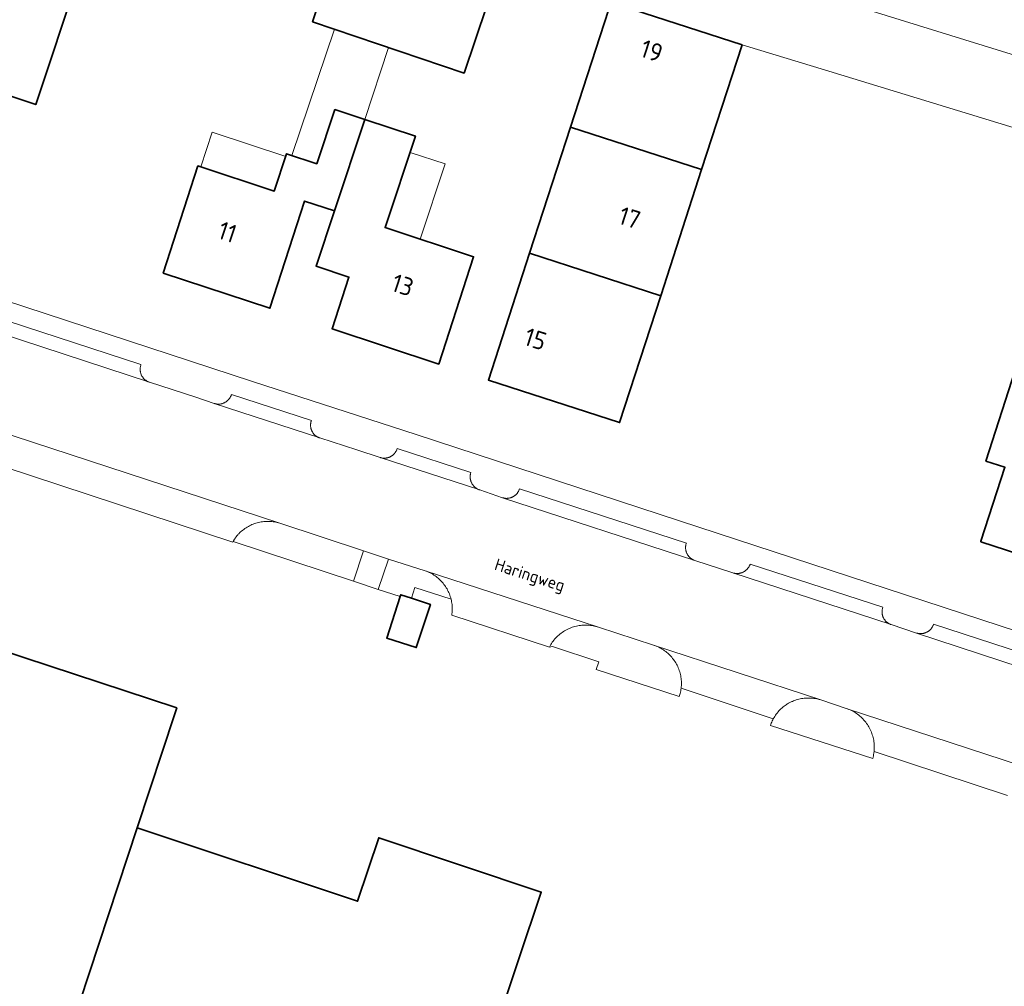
# Model space of a CAD drawing. Header units: metres. Extents: x 149984 to 156489, y 469398 to 478068.
# Tile 798 of 854: x 154800 to 154874, y 473813 to 473886. Entities that reach past the tile are written whole.
import ezdxf
from ezdxf.enums import TextEntityAlignment as Align

# ---------------------------------------------------------------- set-up
doc = ezdxf.new("R2010")
doc.units = ezdxf.units.M
doc.header["$LTSCALE"] = 0.75
for name, color, linetype, lineweight in [('B-WE-OG-BEBOUWING-GV', 6, 'Continuous', 35), ('B-WE-OG-BEBOUWING-T18', 1, 'Continuous', 18), ('B-WE-OG-BEBOUWING_LUIFEL-GV', 6, 'Continuous', 18), ('B-WE-OG-TERREIN_BEGROEID-GV', 252, 'Continuous', 18), ('B-WE-OG-TERREIN_ERF-GV', 252, 'Continuous', 18), ('B-WE-OG-TOPOGRAFIE-T18', 7, 'Continuous', 18), ('B-WE-OG-WATER_MEER-GV', 252, 'Continuous', 18), ('B-WE-OG-WEG-GV', 252, 'Continuous', 18), ('B-WE-VH-OPENVERHARDING_BETONSTRAATSTEEN-GV', 252, 'Continuous', 18)]:
    doc.layers.add(name, color=color, linetype=linetype, lineweight=lineweight)
doc.styles.add('NLCS-ISO-M500-T18', font='NLCS-ISO.ttf', dxfattribs={"height": 0.9})
doc.styles.add('NLCS-ISO-M750-T18', font='NLCS-ISO.ttf', dxfattribs={"height": 1.35})

msp = doc.modelspace()

# ---------------------------------------------------------------- linework, layer by layer
at = {"layer": 'B-WE-OG-BEBOUWING-GV', "flags": 128}
for points in [[(154807.667, 473898.529), (154807.709, 473898.657), (154791.566, 473904.015), (154791.526, 473903.895), (154785.135, 473884.641), (154785.211, 473884.616), (154801.068, 473879.336), (154801.281, 473879.265)], [(154835.797, 473889.175), (154824.466, 473892.983), (154824.453, 473892.946), (154822.434, 473886.926), (154821.937, 473885.444), (154833.247, 473881.617)], [(154853.99, 473883.717), (154844.213, 473886.885), (154844.026, 473886.31), (154844.024, 473886.303), (154841.195, 473877.582), (154850.974, 473874.409)], [(154822.263, 473874.839), (154820.003, 473875.585), (154819.083, 473872.799), (154813.381, 473874.682), (154810.788, 473866.681), (154818.748, 473864.052), (154821.344, 473872.053), (154823.57, 473871.318), (154825.84, 473878.145), (154823.599, 473878.885)], [(154825.84, 473878.145), (154823.57, 473871.318), (154822.199, 473867.194), (154824.65, 473866.379), (154823.396, 473862.516), (154831.355, 473859.886), (154833.957, 473867.89), (154827.353, 473870.07), (154829.608, 473876.901)], [(154841.195, 473877.582), (154838.137, 473868.156), (154847.918, 473864.981), (154850.974, 473874.409)], [(154902.732, 473869.16), (154902.741, 473869.187), (154898.693, 473870.513), (154898.529, 473870.01), (154879.74, 473876.09), (154879.718, 473876.023), (154879.676, 473875.891), (154875.812, 473863.899), (154872.183, 473852.634), (154873.609, 473852.172), (154871.82, 473846.646), (154871.81, 473846.615), (154890.373, 473840.579), (154891.729, 473844.79), (154892.255, 473846.424), (154891.304, 473846.73), (154897.162, 473864.91), (154900.713, 473863.787), (154900.976, 473863.704)], [(154847.918, 473864.981), (154838.137, 473868.156), (154835.063, 473858.681), (154844.849, 473855.51)], [(154797, 473846.888), (154787.289, 473850.068), (154785.651, 473850.604), (154780.464, 473852.303), (154778.521, 473846.364), (154768.198, 473849.656), (154765.693, 473842.06), (154764.099, 473837.224), (154756.306, 473813.948), (154756.413, 473813.913), (154756.379, 473813.809), (154757.179, 473813.553), (154766.666, 473810.523), (154765.169, 473805.974), (154798.857, 473794.882), (154808.859, 473825.257), (154811.662, 473833.769), (154811.805, 473834.204), (154811.729, 473834.229), (154794.688, 473839.829)], [(154828.476, 473842.522), (154827.468, 473839.421), (154829.675, 473838.704), (154830.726, 473841.938), (154829.318, 473842.395), (154828.519, 473842.655)], [(154838.614, 473760.423), (154844.854, 473779.425), (154846.347, 473784.004), (154833.628, 473788.108), (154833.68, 473788.264), (154828.783, 473789.902), (154839, 473820.449), (154826.88, 473824.502), (154825.294, 473819.761), (154808.859, 473825.257), (154798.857, 473794.882), (154798.956, 473794.849), (154793.179, 473777.153), (154803.445, 473773.801), (154802.297, 473770.284), (154808.333, 473768.313), (154805.819, 473760.613), (154817.892, 473756.671), (154818.218, 473757.669), (154821.203, 473756.695), (154820.877, 473755.697), (154835.511, 473750.919)]]:
    msp.add_lwpolyline(points, close=True, dxfattribs=at)
at = {"layer": 'B-WE-OG-BEBOUWING_LUIFEL-GV', "flags": 128}
for points in [[(154820.388, 473875.458), (154822.263, 473874.839), (154823.599, 473878.885), (154825.84, 473878.145), (154827.616, 473883.523), (154823.578, 473884.889)], [(154813.589, 473874.613), (154819.083, 473872.799), (154819.936, 473875.383), (154814.442, 473877.198)], [(154828.312, 473872.976), (154827.353, 473870.07), (154829.969, 473869.207), (154831.825, 473874.83), (154829.209, 473875.693)]]:
    msp.add_lwpolyline(points, close=True, dxfattribs=at)
at = {"layer": 'B-WE-OG-TERREIN_BEGROEID-GV', "flags": 128}
for points in [[(154817.056, 473847.709), (154816.97, 473847.655), (154816.885, 473847.599), (154816.864, 473847.583), (154816.803, 473847.539), (154816.723, 473847.477), (154816.645, 473847.412), (154816.57, 473847.344), (154816.52, 473847.297), (154816.496, 473847.274), (154816.46, 473847.236), (154816.425, 473847.201), (154816.395, 473847.167), (154816.357, 473847.126), (154816.291, 473847.049), (154816.228, 473846.969), (154816.168, 473846.887), (154816.135, 473846.839), (154816.111, 473846.804), (154816.068, 473846.736), (154816.056, 473846.718), (154816.005, 473846.631), (154824.997, 473843.67), (154825.738, 473845.939), (154819.501, 473847.99), (154819.404, 473848.02), (154819.306, 473848.046), (154819.207, 473848.069), (154819.107, 473848.088), (154819.007, 473848.104), (154818.906, 473848.117), (154818.805, 473848.126), (154818.704, 473848.132), (154818.602, 473848.134), (154818.501, 473848.133), (154818.4, 473848.129), (154818.298, 473848.12), (154818.197, 473848.109), (154818.097, 473848.094), (154817.997, 473848.075), (154817.898, 473848.054), (154817.8, 473848.028), (154817.702, 473848), (154817.606, 473847.968), (154817.511, 473847.933), (154817.417, 473847.894), (154817.324, 473847.853), (154817.233, 473847.808), (154817.144, 473847.76)], [(154831.612, 473843.591), (154831.542, 473843.667), (154831.47, 473843.741), (154831.396, 473843.812), (154831.319, 473843.881), (154831.24, 473843.946), (154831.158, 473844.009), (154831.075, 473844.07), (154830.989, 473844.127), (154830.902, 473844.181), (154830.813, 473844.233), (154830.722, 473844.281), (154830.629, 473844.326), (154830.535, 473844.368), (154830.44, 473844.407), (154830.343, 473844.442), (154827.614, 473845.314), (154826.831, 473843.042), (154828.476, 473842.522), (154828.519, 473842.655), (154829.318, 473842.395), (154829.576, 473843.203), (154832.273, 473842.326), (154832.247, 473842.426), (154832.217, 473842.524), (154832.184, 473842.622), (154832.148, 473842.718), (154832.108, 473842.813), (154832.065, 473842.907), (154832.019, 473842.999), (154831.97, 473843.089), (154831.917, 473843.178), (154831.862, 473843.265), (154831.804, 473843.349), (154831.742, 473843.432), (154831.678, 473843.513)], [(154849.44, 473835.68), (154849.451, 473835.783), (154849.458, 473835.886), (154849.461, 473835.989), (154849.462, 473836.092), (154849.458, 473836.195), (154849.451, 473836.298), (154849.44, 473836.401), (154849.426, 473836.504), (154849.408, 473836.605), (154849.387, 473836.706), (154849.362, 473836.807), (154849.334, 473836.906), (154849.303, 473837.005), (154849.268, 473837.102), (154849.229, 473837.198), (154849.188, 473837.292), (154849.143, 473837.385), (154849.095, 473837.477), (154849.044, 473837.567), (154848.99, 473837.655), (154848.932, 473837.741), (154848.872, 473837.825), (154848.809, 473837.906), (154848.743, 473837.986), (154848.675, 473838.063), (154848.603, 473838.138), (154848.53, 473838.21), (154848.453, 473838.28), (154848.375, 473838.347), (154848.294, 473838.412), (154848.211, 473838.473), (154848.126, 473838.532), (154848.039, 473838.587), (154847.95, 473838.64), (154847.859, 473838.689), (154847.767, 473838.736), (154847.673, 473838.779), (154847.578, 473838.818), (154847.481, 473838.855), (154847.383, 473838.888), (154843.284, 473840.227), (154843.184, 473840.259), (154843.082, 473840.288), (154842.98, 473840.313), (154842.877, 473840.334), (154842.773, 473840.352), (154842.669, 473840.366), (154842.564, 473840.377), (154842.459, 473840.384), (154842.354, 473840.387), (154842.248, 473840.387), (154842.143, 473840.383), (154842.038, 473840.375), (154841.933, 473840.364), (154841.829, 473840.349), (154841.725, 473840.331), (154841.622, 473840.309), (154841.52, 473840.283), (154841.419, 473840.254), (154841.319, 473840.222), (154841.22, 473840.186), (154841.122, 473840.146), (154841.026, 473840.104), (154840.931, 473840.058), (154840.838, 473840.008), (154840.747, 473839.956), (154840.657, 473839.9), (154840.57, 473839.842), (154840.485, 473839.78), (154840.401, 473839.715), (154840.321, 473839.648), (154840.242, 473839.578), (154840.166, 473839.505), (154840.092, 473839.429), (154840.022, 473839.351), (154839.954, 473839.271), (154839.888, 473839.188), (154839.826, 473839.103), (154839.767, 473839.017), (154839.71, 473838.928), (154839.657, 473838.837), (154839.607, 473838.744), (154839.848, 473838.779), (154843.304, 473837.651), (154843.097, 473837.079), (154849.296, 473835.053), (154849.364, 473835.284), (154849.388, 473835.382), (154849.409, 473835.481), (154849.426, 473835.58)], [(154859.659, 473834.857), (154859.558, 473834.88), (154859.476, 473834.896), (154859.457, 473834.9), (154859.355, 473834.916), (154859.343, 473834.917), (154859.253, 473834.928), (154859.15, 473834.937), (154859.052, 473834.942), (154859.047, 473834.942), (154858.944, 473834.944), (154858.841, 473834.943), (154858.738, 473834.937), (154858.635, 473834.928), (154858.533, 473834.916), (154858.431, 473834.9), (154858.33, 473834.881), (154858.229, 473834.858), (154858.129, 473834.832), (154858.031, 473834.802), (154857.933, 473834.769), (154857.837, 473834.732), (154857.742, 473834.692), (154857.699, 473834.673), (154857.648, 473834.649), (154857.602, 473834.626), (154857.556, 473834.603), (154857.465, 473834.554), (154857.377, 473834.501), (154857.336, 473834.475), (154857.29, 473834.446), (154857.27, 473834.432), (154857.205, 473834.387), (154857.122, 473834.326), (154857.058, 473834.275), (154857.041, 473834.261), (154857.03, 473834.252), (154856.963, 473834.195), (154856.887, 473834.125), (154856.813, 473834.053), (154856.742, 473833.978), (154856.674, 473833.901), (154856.608, 473833.822), (154856.545, 473833.74), (154856.485, 473833.656), (154856.428, 473833.57), (154856.373, 473833.483), (154856.322, 473833.393), (154856.28, 473833.313), (154856.24, 473833.232), (154856.203, 473833.15), (154856.168, 473833.067), (154856.136, 473832.982), (154856.106, 473832.897), (154863.736, 473830.419), (154863.764, 473830.522), (154863.788, 473830.626), (154863.808, 473830.731), (154863.825, 473830.836), (154863.838, 473830.942), (154863.848, 473831.048), (154863.854, 473831.154), (154863.856, 473831.26), (154863.854, 473831.367), (154863.849, 473831.473), (154863.84, 473831.579), (154863.827, 473831.684), (154863.823, 473831.709), (154863.811, 473831.789), (154863.791, 473831.893), (154863.767, 473831.997), (154863.74, 473832.1), (154863.709, 473832.202), (154863.675, 473832.302), (154863.637, 473832.401), (154863.596, 473832.499), (154863.551, 473832.596), (154863.504, 473832.691), (154863.452, 473832.784), (154863.398, 473832.875), (154863.341, 473832.965), (154863.28, 473833.052), (154863.217, 473833.137), (154863.15, 473833.22), (154863.081, 473833.301), (154863.009, 473833.379), (154862.934, 473833.454), (154862.857, 473833.527), (154862.777, 473833.597), (154862.695, 473833.665), (154862.611, 473833.729), (154862.524, 473833.791), (154862.435, 473833.849), (154862.344, 473833.905), (154862.252, 473833.957), (154862.158, 473834.006), (154862.062, 473834.051), (154861.964, 473834.094), (154861.865, 473834.133), (154861.765, 473834.168), (154859.857, 473834.801), (154859.758, 473834.831), (154859.732, 473834.838)]]:
    msp.add_lwpolyline(points, close=True, dxfattribs=at)
at = {"layer": 'B-WE-OG-TERREIN_ERF-GV', "flags": 128}
for points in [[(154838.137, 473868.156), (154841.195, 473877.582), (154844.024, 473886.303), (154844.026, 473886.31), (154835.797, 473889.175), (154833.247, 473881.617), (154821.937, 473885.444), (154822.434, 473886.926), (154819.774, 473887.819), (154821.793, 473893.838), (154817.187, 473895.393), (154807.667, 473898.529), (154801.281, 473879.265), (154801.068, 473879.336), (154785.211, 473884.616)], [(154731.416, 473884.219), (154735.802, 473882.678), (154736.074, 473882.718), (154736.345, 473882.767), (154736.614, 473882.826), (154736.881, 473882.894), (154737.145, 473882.972), (154737.406, 473883.059), (154737.664, 473883.155), (154737.814, 473883.313), (154737.96, 473883.475), (154738.1, 473883.642), (154738.234, 473883.814), (154738.363, 473883.99), (154738.486, 473884.169), (154738.604, 473884.353), (154754.162, 473879.309), (154780.417, 473870.726), (154817.442, 473858.591), (154829.658, 473854.614), (154849.316, 473848.186), (154888.666, 473835.279)], [(154879.676, 473875.891), (154860.463, 473881.745), (154853.99, 473883.717), (154850.974, 473874.409), (154847.918, 473864.981), (154844.849, 473855.51), (154835.063, 473858.681), (154838.137, 473868.156)], [(154890.373, 473840.579), (154871.81, 473846.615), (154871.82, 473846.646), (154873.609, 473852.172), (154872.183, 473852.634), (154875.812, 473863.899)], [(154873.793, 473827.656), (154863.838, 473830.942), (154863.825, 473830.836), (154863.808, 473830.731), (154863.788, 473830.626), (154863.764, 473830.522), (154863.736, 473830.419), (154856.106, 473832.897), (154856.136, 473832.982), (154856.168, 473833.067), (154856.203, 473833.15), (154856.24, 473833.232), (154856.28, 473833.313), (154856.322, 473833.393), (154849.44, 473835.68), (154849.426, 473835.58), (154849.409, 473835.481), (154849.388, 473835.382), (154849.364, 473835.284), (154849.296, 473835.053), (154843.097, 473837.079), (154843.304, 473837.651), (154839.848, 473838.779), (154839.607, 473838.744), (154832.321, 473841.123), (154832.336, 473841.223), (154832.347, 473841.323), (154832.355, 473841.424), (154832.359, 473841.525), (154832.361, 473841.626), (154832.358, 473841.727), (154832.353, 473841.828), (154832.343, 473841.929), (154832.331, 473842.029), (154832.315, 473842.129), (154832.296, 473842.228), (154832.273, 473842.326), (154829.576, 473843.203), (154829.318, 473842.395), (154830.726, 473841.938), (154829.675, 473838.704), (154827.468, 473839.421), (154828.476, 473842.522), (154826.831, 473843.042), (154824.997, 473843.67), (154816.005, 473846.631), (154815.977, 473846.582), (154798.839, 473852.227)], [(154794.688, 473839.829), (154811.729, 473834.229), (154811.805, 473834.204), (154811.662, 473833.769), (154808.859, 473825.257), (154825.294, 473819.761), (154826.88, 473824.502), (154839, 473820.449), (154828.783, 473789.902)]]:
    msp.add_lwpolyline(points, dxfattribs=at)
msp.add_lwpolyline([(154823.57, 473871.318), (154821.344, 473872.053), (154818.748, 473864.052), (154810.788, 473866.681), (154813.381, 473874.682), (154819.083, 473872.799), (154820.003, 473875.585), (154822.263, 473874.839), (154823.599, 473878.885), (154825.84, 473878.145), (154829.608, 473876.901), (154827.353, 473870.07), (154833.957, 473867.89), (154831.355, 473859.886), (154823.396, 473862.516), (154824.65, 473866.379), (154822.199, 473867.194)], close=True, dxfattribs=at)
at = {"layer": 'B-WE-OG-WATER_MEER-GV', "flags": 128}
msp.add_lwpolyline([(154887.85, 473887.51), (154870.132, 473892.88), (154865.595, 473894.287), (154855.049, 473897.575), (154850.634, 473894.819), (154850.126, 473893.333), (154851.301, 473890.087), (154899.883, 473875.039)], dxfattribs=at)
at = {"layer": 'B-WE-OG-WEG-GV', "flags": 128}
for points in [[(154879.718, 473876.023), (154879.74, 473876.09), (154898.529, 473870.01), (154898.693, 473870.513), (154902.741, 473869.187), (154902.732, 473869.16), (154904.358, 473868.996), (154901.83, 473875.23), (154900.62, 473875.08), (154899.883, 473875.039), (154851.301, 473890.087), (154850.126, 473893.333), (154850.634, 473894.819), (154855.049, 473897.575), (154865.595, 473894.287), (154865.824, 473894.922), (154880.813, 473936.465), (154880.044, 473936.781), (154879.093, 473936.982), (154878.055, 473937.011), (154877.564, 473936.873), (154878.067, 473935.127)], [(154839.847, 473898.509), (154844.213, 473886.885), (154853.99, 473883.717), (154860.463, 473881.745), (154879.676, 473875.891), (154879.718, 473876.023)]]:
    msp.add_lwpolyline(points, dxfattribs=at)
at = {"layer": 'B-WE-VH-OPENVERHARDING_BETONSTRAATSTEEN-GV', "flags": 128}
for points in [[(154888.917, 473832.602), (154867.01, 473839.795), (154865.106, 473840.43), (154853.311, 473844.282), (154850.456, 473845.217), (154836.111, 473849.901), (154834.41, 473850.48), (154826.975, 473852.902), (154825.232, 473853.468), (154822.473, 473854.364), (154814.6, 473856.937), (154813.227, 473857.4), (154809.764, 473858.521), (154785.565, 473866.461), (154785.531, 473866.47), (154785.498, 473866.481), (154782.729, 473867.387), (154781.307, 473867.829), (154751.849, 473877.468), (154742.858, 473880.411), (154742.823, 473880.422), (154735.802, 473882.678), (154731.416, 473884.219)], [(154888.666, 473835.279), (154849.316, 473848.186), (154829.658, 473854.614), (154817.442, 473858.591), (154780.417, 473870.726), (154754.162, 473879.309), (154738.604, 473884.353)], [(154728.272, 473877.84), (154730.051, 473877.203), (154739.431, 473874.168), (154754.579, 473869.245), (154754.588, 473869.242), (154754.621, 473869.231), (154756.551, 473868.592), (154768.719, 473864.638), (154773.389, 473863.107), (154789.363, 473857.87), (154799.599, 473854.515), (154819.501, 473847.99), (154825.738, 473845.939), (154827.614, 473845.314), (154830.343, 473844.442), (154843.284, 473840.227), (154847.383, 473838.888), (154859.857, 473834.801), (154861.765, 473834.168), (154877.363, 473829.058)], [(154785.565, 473866.461), (154809.764, 473858.521), (154809.731, 473858.533), (154809.698, 473858.546), (154809.666, 473858.56), (154809.634, 473858.576), (154809.603, 473858.592), (154809.572, 473858.61), (154809.542, 473858.628), (154809.512, 473858.648), (154809.484, 473858.669), (154809.456, 473858.69), (154809.429, 473858.713), (154809.402, 473858.736), (154809.377, 473858.761), (154809.352, 473858.786), (154809.328, 473858.812), (154809.305, 473858.839), (154809.283, 473858.866), (154809.262, 473858.895), (154809.242, 473858.924), (154809.223, 473858.954), (154809.205, 473858.984), (154809.188, 473859.015), (154809.172, 473859.047), (154809.157, 473859.079), (154809.144, 473859.111), (154809.131, 473859.144), (154809.12, 473859.178), (154809.11, 473859.212), (154809.101, 473859.246), (154809.093, 473859.28), (154809.086, 473859.315), (154809.081, 473859.35), (154809.076, 473859.385), (154809.073, 473859.42), (154809.071, 473859.455), (154809.071, 473859.491), (154809.071, 473859.526), (154809.073, 473859.561), (154809.076, 473859.596), (154809.08, 473859.631), (154809.086, 473859.666), (154809.093, 473859.701), (154809.1, 473859.736), (154809.109, 473859.77), (154809.12, 473859.804), (154809.131, 473859.837), (154786.784, 473867.138)], [(154786.784, 473867.138), (154809.131, 473859.837), (154809.12, 473859.804), (154809.109, 473859.77), (154809.1, 473859.736), (154809.093, 473859.701), (154809.086, 473859.666), (154809.08, 473859.631), (154809.076, 473859.596), (154809.073, 473859.561), (154809.071, 473859.526), (154809.071, 473859.491), (154809.071, 473859.455), (154809.073, 473859.42), (154809.076, 473859.385), (154809.081, 473859.35), (154809.086, 473859.315), (154809.093, 473859.28), (154809.101, 473859.246), (154809.11, 473859.212), (154809.12, 473859.178), (154809.131, 473859.144), (154809.144, 473859.111), (154809.157, 473859.079), (154809.172, 473859.047), (154809.188, 473859.015), (154809.205, 473858.984), (154809.223, 473858.954), (154809.242, 473858.924), (154809.262, 473858.895), (154809.283, 473858.866), (154809.305, 473858.839), (154809.328, 473858.812), (154809.352, 473858.786), (154809.377, 473858.761), (154809.402, 473858.736), (154809.429, 473858.713), (154809.456, 473858.69), (154809.484, 473858.669), (154809.512, 473858.648), (154809.542, 473858.628), (154809.572, 473858.61), (154809.603, 473858.592), (154809.634, 473858.576), (154809.666, 473858.56), (154809.698, 473858.546), (154809.731, 473858.533), (154809.764, 473858.521), (154813.227, 473857.4), (154814.6, 473856.937), (154814.634, 473856.927), (154814.668, 473856.918), (154814.702, 473856.91), (154814.737, 473856.904), (154814.772, 473856.898), (154814.807, 473856.894), (154814.842, 473856.891), (154814.877, 473856.89), (154814.913, 473856.889), (154814.948, 473856.89), (154814.983, 473856.892), (154815.018, 473856.895), (154815.053, 473856.899), (154815.088, 473856.905), (154815.123, 473856.912), (154815.157, 473856.92), (154815.191, 473856.929), (154815.225, 473856.939), (154815.258, 473856.951), (154815.291, 473856.964), (154815.324, 473856.977), (154815.356, 473856.992), (154815.387, 473857.008), (154815.418, 473857.026), (154815.448, 473857.044), (154815.478, 473857.063), (154815.507, 473857.083), (154815.535, 473857.104), (154815.563, 473857.126), (154815.589, 473857.15), (154815.615, 473857.174), (154815.64, 473857.198), (154815.664, 473857.224), (154815.688, 473857.251), (154815.71, 473857.278), (154815.731, 473857.306), (154815.752, 473857.335), (154815.771, 473857.365), (154815.789, 473857.395), (154815.807, 473857.425), (154815.823, 473857.457), (154815.838, 473857.489), (154815.852, 473857.521), (154815.865, 473857.554), (154815.876, 473857.587), (154815.887, 473857.621), (154821.848, 473855.656), (154821.837, 473855.623), (154821.826, 473855.59), (154821.817, 473855.556), (154821.81, 473855.522), (154821.803, 473855.488), (154821.797, 473855.454), (154821.793, 473855.419), (154821.79, 473855.385), (154821.788, 473855.35), (154821.788, 473855.315), (154821.788, 473855.28), (154821.79, 473855.246), (154821.793, 473855.211), (154821.797, 473855.177), (154821.801, 473855.15), (154821.802, 473855.142), (154821.804, 473855.133), (154821.809, 473855.108), (154821.817, 473855.074), (154821.826, 473855.04), (154821.836, 473855.007), (154821.847, 473854.974), (154821.859, 473854.942), (154821.873, 473854.91), (154821.887, 473854.878), (154821.903, 473854.847), (154821.92, 473854.817), (154821.938, 473854.787), (154821.956, 473854.757), (154821.976, 473854.729), (154821.997, 473854.701), (154822.019, 473854.674), (154822.041, 473854.648), (154822.065, 473854.622), (154822.09, 473854.597), (154822.115, 473854.573), (154822.141, 473854.55), (154822.168, 473854.528), (154822.196, 473854.507), (154822.224, 473854.487), (154822.253, 473854.468), (154822.283, 473854.45), (154822.313, 473854.433), (154822.344, 473854.417), (154822.375, 473854.402), (154822.407, 473854.388), (154822.44, 473854.376), (154822.473, 473854.364), (154825.232, 473853.468), (154826.975, 473852.902), (154827.009, 473852.892), (154827.042, 473852.883), (154827.076, 473852.876), (154827.111, 473852.869), (154827.145, 473852.864), (154827.18, 473852.859), (154827.215, 473852.856), (154827.25, 473852.855), (154827.285, 473852.854), (154827.319, 473852.855), (154827.354, 473852.856), (154827.388, 473852.859), (154827.389, 473852.86), (154827.424, 473852.864), (154827.458, 473852.869), (154827.493, 473852.876), (154827.496, 473852.877), (154827.527, 473852.884), (154827.556, 473852.891), (154827.56, 473852.893), (154827.594, 473852.903), (154827.599, 473852.905), (154827.627, 473852.914), (154827.659, 473852.927), (154827.685, 473852.937), (154827.692, 473852.94), (154827.723, 473852.955), (154827.731, 473852.959), (154827.755, 473852.971), (154827.777, 473852.983), (154827.785, 473852.987), (154827.815, 473853.005), (154827.844, 473853.024), (154827.873, 473853.044), (154827.901, 473853.065), (154827.928, 473853.087), (154827.955, 473853.109), (154827.981, 473853.133), (154828.005, 473853.158), (154828.021, 473853.174), (154828.029, 473853.183), (154828.053, 473853.209), (154828.061, 473853.22), (154828.075, 473853.236), (154828.088, 473853.253), (154828.096, 473853.264), (154828.104, 473853.276), (154828.116, 473853.292), (154828.135, 473853.322), (154828.154, 473853.351), (154828.171, 473853.382), (154828.187, 473853.413), (154828.202, 473853.444), (154828.216, 473853.476), (154828.229, 473853.509), (154828.24, 473853.542), (154828.251, 473853.575), (154833.748, 473851.782), (154833.738, 473851.748), (154833.728, 473851.713), (154833.72, 473851.678), (154833.713, 473851.642), (154833.708, 473851.607), (154833.703, 473851.571), (154833.7, 473851.535), (154833.698, 473851.499), (154833.698, 473851.463), (154833.698, 473851.427), (154833.7, 473851.391), (154833.703, 473851.355), (154833.708, 473851.319), (154833.713, 473851.284), (154833.72, 473851.248), (154833.728, 473851.213), (154833.738, 473851.178), (154833.748, 473851.144), (154833.76, 473851.11), (154833.773, 473851.076), (154833.787, 473851.043), (154833.802, 473851.01), (154833.818, 473850.978), (154833.836, 473850.947), (154833.854, 473850.916), (154833.874, 473850.886), (154833.895, 473850.856), (154833.916, 473850.827), (154833.939, 473850.799), (154833.962, 473850.772), (154833.987, 473850.746), (154834.012, 473850.72), (154834.039, 473850.695), (154834.066, 473850.672), (154834.094, 473850.649), (154834.123, 473850.627), (154834.152, 473850.607), (154834.182, 473850.587), (154834.213, 473850.568), (154834.245, 473850.551), (154834.277, 473850.534), (154834.309, 473850.519), (154834.342, 473850.505), (154834.376, 473850.492), (154834.41, 473850.48), (154836.111, 473849.901), (154836.144, 473849.891), (154836.177, 473849.882), (154836.211, 473849.874), (154836.245, 473849.868), (154836.279, 473849.863), (154836.313, 473849.858), (154836.346, 473849.855), (154836.381, 473849.853), (154836.416, 473849.853), (154836.45, 473849.853), (154836.485, 473849.855), (154836.519, 473849.858), (154836.553, 473849.862), (154836.587, 473849.867), (154836.59, 473849.868), (154836.621, 473849.874), (154836.655, 473849.881), (154836.688, 473849.89), (154836.721, 473849.9), (154836.754, 473849.911), (154836.786, 473849.923), (154836.818, 473849.936), (154836.843, 473849.948), (154836.849, 473849.95), (154836.88, 473849.966), (154836.91, 473849.982), (154836.94, 473849.999), (154836.969, 473850.018), (154836.997, 473850.037), (154837.025, 473850.058), (154837.052, 473850.079), (154837.078, 473850.101), (154837.104, 473850.124), (154837.129, 473850.148), (154837.152, 473850.173), (154837.175, 473850.199), (154837.197, 473850.225), (154837.219, 473850.252), (154837.239, 473850.28), (154837.258, 473850.309), (154837.276, 473850.338), (154837.294, 473850.367), (154837.31, 473850.398), (154837.325, 473850.429), (154837.339, 473850.46), (154837.352, 473850.492), (154837.364, 473850.524), (154837.375, 473850.557), (154849.835, 473846.518), (154849.824, 473846.485), (154849.813, 473846.452), (154849.804, 473846.418), (154849.796, 473846.384), (154849.79, 473846.35), (154849.784, 473846.315), (154849.78, 473846.281), (154849.776, 473846.246), (154849.775, 473846.215), (154849.775, 473846.211), (154849.774, 473846.176), (154849.774, 473846.141), (154849.776, 473846.106), (154849.779, 473846.072), (154849.783, 473846.037), (154849.788, 473846.002), (154849.795, 473845.968), (154849.802, 473845.934), (154849.811, 473845.9), (154849.821, 473845.867), (154849.832, 473845.834), (154849.844, 473845.801), (154849.858, 473845.769), (154849.872, 473845.737), (154849.888, 473845.706), (154849.904, 473845.675), (154849.922, 473845.645), (154849.941, 473845.616), (154849.961, 473845.587), (154849.981, 473845.559), (154850.003, 473845.531), (154850.026, 473845.505), (154850.049, 473845.479), (154850.074, 473845.454), (154850.099, 473845.43), (154850.125, 473845.407), (154850.152, 473845.384), (154850.179, 473845.363), (154850.208, 473845.343), (154850.237, 473845.323), (154850.266, 473845.305), (154850.297, 473845.288), (154850.327, 473845.271), (154850.359, 473845.256), (154850.391, 473845.242), (154850.423, 473845.229), (154850.456, 473845.217), (154853.311, 473844.282), (154853.345, 473844.272), (154853.38, 473844.264), (154853.415, 473844.256), (154853.45, 473844.25), (154853.485, 473844.245), (154853.52, 473844.241), (154853.556, 473844.238), (154853.592, 473844.237), (154853.627, 473844.237), (154853.663, 473844.238), (154853.698, 473844.24), (154853.734, 473844.244), (154853.769, 473844.249), (154853.804, 473844.255), (154853.839, 473844.262), (154853.87, 473844.269), (154853.874, 473844.27), (154853.879, 473844.271), (154853.908, 473844.28), (154853.942, 473844.29), (154853.976, 473844.302), (154854.009, 473844.315), (154854.042, 473844.33), (154854.074, 473844.345), (154854.106, 473844.361), (154854.137, 473844.379), (154854.167, 473844.397), (154854.197, 473844.417), (154854.226, 473844.438), (154854.254, 473844.459), (154854.282, 473844.482), (154854.309, 473844.505), (154854.335, 473844.53), (154854.36, 473844.555), (154854.384, 473844.581), (154854.407, 473844.608), (154854.43, 473844.636), (154854.451, 473844.664), (154854.471, 473844.694), (154854.491, 473844.723), (154854.509, 473844.754), (154854.526, 473844.785), (154854.542, 473844.817), (154854.558, 473844.849), (154854.572, 473844.882), (154854.584, 473844.915), (154854.596, 473844.949), (154864.497, 473841.727), (154864.485, 473841.694), (154864.475, 473841.661), (154864.466, 473841.628), (154864.458, 473841.594), (154864.451, 473841.56), (154864.445, 473841.526), (154864.44, 473841.491), (154864.437, 473841.457), (154864.435, 473841.422), (154864.434, 473841.388), (154864.434, 473841.353), (154864.436, 473841.318), (154864.438, 473841.284), (154864.442, 473841.249), (154864.447, 473841.215), (154864.453, 473841.181), (154864.461, 473841.147), (154864.469, 473841.113), (154864.479, 473841.08), (154864.49, 473841.047), (154864.502, 473841.014), (154864.515, 473840.982), (154864.529, 473840.951), (154864.544, 473840.919), (154864.561, 473840.889), (154864.578, 473840.859), (154864.596, 473840.829), (154864.616, 473840.801), (154864.636, 473840.773), (154864.658, 473840.745), (154864.68, 473840.719), (154864.703, 473840.693), (154864.727, 473840.668), (154864.752, 473840.644), (154864.778, 473840.621), (154864.805, 473840.598), (154864.832, 473840.577), (154864.86, 473840.556), (154864.889, 473840.537), (154864.918, 473840.519), (154864.948, 473840.501), (154864.979, 473840.485), (154865.01, 473840.469), (154865.041, 473840.455), (154865.073, 473840.442), (154865.106, 473840.43), (154867.01, 473839.795), (154867.044, 473839.785), (154867.078, 473839.776), (154867.113, 473839.769), (154867.148, 473839.762), (154867.183, 473839.757), (154867.218, 473839.753), (154867.254, 473839.75), (154867.289, 473839.749), (154867.324, 473839.749), (154867.36, 473839.75), (154867.361, 473839.75), (154867.395, 473839.752), (154867.429, 473839.755), (154867.431, 473839.755), (154867.466, 473839.76), (154867.501, 473839.766), (154867.535, 473839.773), (154867.566, 473839.78), (154867.57, 473839.781), (154867.604, 473839.791), (154867.638, 473839.802), (154867.671, 473839.814), (154867.704, 473839.827), (154867.737, 473839.841), (154867.769, 473839.856), (154867.8, 473839.873), (154867.831, 473839.89), (154867.854, 473839.905), (154867.861, 473839.909), (154867.868, 473839.914), (154867.891, 473839.929), (154867.919, 473839.949), (154867.947, 473839.971), (154867.975, 473839.994), (154868.001, 473840.017), (154868.027, 473840.042), (154868.052, 473840.067), (154868.076, 473840.093), (154868.098, 473840.12), (154868.12, 473840.148), (154868.141, 473840.177), (154868.161, 473840.206), (154868.18, 473840.236), (154868.198, 473840.267), (154868.215, 473840.298), (154868.231, 473840.33), (154868.245, 473840.362), (154868.259, 473840.395), (154868.271, 473840.428), (154868.282, 473840.462), (154888.281, 473833.928)], [(154798.839, 473852.227), (154815.977, 473846.582), (154816.005, 473846.631), (154816.056, 473846.718), (154816.068, 473846.736), (154816.111, 473846.804), (154816.135, 473846.839), (154816.168, 473846.887), (154816.228, 473846.969), (154816.291, 473847.049), (154816.357, 473847.126), (154816.395, 473847.167), (154816.425, 473847.201), (154816.46, 473847.236), (154816.496, 473847.274), (154816.52, 473847.297), (154816.57, 473847.344), (154816.645, 473847.412), (154816.723, 473847.477), (154816.803, 473847.539), (154816.864, 473847.583), (154816.885, 473847.599), (154816.97, 473847.655), (154817.056, 473847.709), (154817.144, 473847.76), (154817.233, 473847.808), (154817.324, 473847.853), (154817.417, 473847.894), (154817.511, 473847.933), (154817.606, 473847.968), (154817.702, 473848), (154817.8, 473848.028), (154817.898, 473848.054), (154817.997, 473848.075), (154818.097, 473848.094), (154818.197, 473848.109), (154818.298, 473848.12), (154818.4, 473848.129), (154818.501, 473848.133), (154818.602, 473848.134), (154818.704, 473848.132), (154818.805, 473848.126), (154818.906, 473848.117), (154819.007, 473848.104), (154819.107, 473848.088), (154819.207, 473848.069), (154819.306, 473848.046), (154819.404, 473848.02), (154819.501, 473847.99), (154799.599, 473854.515)], [(154888.281, 473833.928), (154868.282, 473840.462), (154868.271, 473840.428), (154868.259, 473840.395), (154868.245, 473840.362), (154868.231, 473840.33), (154868.215, 473840.298), (154868.198, 473840.267), (154868.18, 473840.236), (154868.161, 473840.206), (154868.141, 473840.177), (154868.12, 473840.148), (154868.098, 473840.12), (154868.076, 473840.093), (154868.052, 473840.067), (154868.027, 473840.042), (154868.001, 473840.017), (154867.975, 473839.994), (154867.947, 473839.971), (154867.919, 473839.949), (154867.891, 473839.929), (154867.868, 473839.914), (154867.861, 473839.909), (154867.854, 473839.905), (154867.831, 473839.89), (154867.8, 473839.873), (154867.769, 473839.856), (154867.737, 473839.841), (154867.704, 473839.827), (154867.671, 473839.814), (154867.638, 473839.802), (154867.604, 473839.791), (154867.57, 473839.781), (154867.566, 473839.78), (154867.535, 473839.773), (154867.501, 473839.766), (154867.466, 473839.76), (154867.431, 473839.755), (154867.429, 473839.755), (154867.395, 473839.752), (154867.361, 473839.75), (154867.36, 473839.75), (154867.324, 473839.749), (154867.289, 473839.749), (154867.254, 473839.75), (154867.218, 473839.753), (154867.183, 473839.757), (154867.148, 473839.762), (154867.113, 473839.769), (154867.078, 473839.776), (154867.044, 473839.785), (154867.01, 473839.795), (154888.917, 473832.602)], [(154877.363, 473829.058), (154861.765, 473834.168), (154861.865, 473834.133), (154861.964, 473834.094), (154862.062, 473834.051), (154862.158, 473834.006), (154862.252, 473833.957), (154862.344, 473833.905), (154862.435, 473833.849), (154862.524, 473833.791), (154862.611, 473833.729), (154862.695, 473833.665), (154862.777, 473833.597), (154862.857, 473833.527), (154862.934, 473833.454), (154863.009, 473833.379), (154863.081, 473833.301), (154863.15, 473833.22), (154863.217, 473833.137), (154863.28, 473833.052), (154863.341, 473832.965), (154863.398, 473832.875), (154863.452, 473832.784), (154863.504, 473832.691), (154863.551, 473832.596), (154863.596, 473832.499), (154863.637, 473832.401), (154863.675, 473832.302), (154863.709, 473832.202), (154863.74, 473832.1), (154863.767, 473831.997), (154863.791, 473831.893), (154863.811, 473831.789), (154863.823, 473831.709), (154863.827, 473831.684), (154863.84, 473831.579), (154863.849, 473831.473), (154863.854, 473831.367), (154863.856, 473831.26), (154863.854, 473831.154), (154863.848, 473831.048), (154863.838, 473830.942), (154873.793, 473827.656)]]:
    msp.add_lwpolyline(points, dxfattribs=at)
for points in [[(154821.859, 473854.942), (154821.847, 473854.974), (154821.836, 473855.007), (154821.826, 473855.04), (154821.817, 473855.074), (154821.809, 473855.108), (154821.804, 473855.133), (154821.802, 473855.142), (154821.801, 473855.15), (154821.797, 473855.177), (154821.793, 473855.211), (154821.79, 473855.246), (154821.788, 473855.28), (154821.788, 473855.315), (154821.788, 473855.35), (154821.79, 473855.385), (154821.793, 473855.419), (154821.797, 473855.454), (154821.803, 473855.488), (154821.81, 473855.522), (154821.817, 473855.556), (154821.826, 473855.59), (154821.837, 473855.623), (154821.848, 473855.656), (154815.887, 473857.621), (154815.876, 473857.587), (154815.865, 473857.554), (154815.852, 473857.521), (154815.838, 473857.489), (154815.823, 473857.457), (154815.807, 473857.425), (154815.789, 473857.395), (154815.771, 473857.365), (154815.752, 473857.335), (154815.731, 473857.306), (154815.71, 473857.278), (154815.688, 473857.251), (154815.664, 473857.224), (154815.64, 473857.198), (154815.615, 473857.174), (154815.589, 473857.15), (154815.563, 473857.126), (154815.535, 473857.104), (154815.507, 473857.083), (154815.478, 473857.063), (154815.448, 473857.044), (154815.418, 473857.026), (154815.387, 473857.008), (154815.356, 473856.992), (154815.324, 473856.977), (154815.291, 473856.964), (154815.258, 473856.951), (154815.225, 473856.939), (154815.191, 473856.929), (154815.157, 473856.92), (154815.123, 473856.912), (154815.088, 473856.905), (154815.053, 473856.899), (154815.018, 473856.895), (154814.983, 473856.892), (154814.948, 473856.89), (154814.913, 473856.889), (154814.877, 473856.89), (154814.842, 473856.891), (154814.807, 473856.894), (154814.772, 473856.898), (154814.737, 473856.904), (154814.702, 473856.91), (154814.668, 473856.918), (154814.634, 473856.927), (154814.6, 473856.937), (154822.473, 473854.364), (154822.44, 473854.376), (154822.407, 473854.388), (154822.375, 473854.402), (154822.344, 473854.417), (154822.313, 473854.433), (154822.283, 473854.45), (154822.253, 473854.468), (154822.224, 473854.487), (154822.196, 473854.507), (154822.168, 473854.528), (154822.141, 473854.55), (154822.115, 473854.573), (154822.09, 473854.597), (154822.065, 473854.622), (154822.041, 473854.648), (154822.019, 473854.674), (154821.997, 473854.701), (154821.976, 473854.729), (154821.956, 473854.757), (154821.938, 473854.787), (154821.92, 473854.817), (154821.903, 473854.847), (154821.887, 473854.878), (154821.873, 473854.91)], [(154833.802, 473851.01), (154833.787, 473851.043), (154833.773, 473851.076), (154833.76, 473851.11), (154833.748, 473851.144), (154833.738, 473851.178), (154833.728, 473851.213), (154833.72, 473851.248), (154833.713, 473851.284), (154833.708, 473851.319), (154833.703, 473851.355), (154833.7, 473851.391), (154833.698, 473851.427), (154833.698, 473851.463), (154833.698, 473851.499), (154833.7, 473851.535), (154833.703, 473851.571), (154833.708, 473851.607), (154833.713, 473851.642), (154833.72, 473851.678), (154833.728, 473851.713), (154833.738, 473851.748), (154833.748, 473851.782), (154828.251, 473853.575), (154828.24, 473853.542), (154828.229, 473853.509), (154828.216, 473853.476), (154828.202, 473853.444), (154828.187, 473853.413), (154828.171, 473853.382), (154828.154, 473853.351), (154828.135, 473853.322), (154828.116, 473853.292), (154828.104, 473853.276), (154828.096, 473853.264), (154828.088, 473853.253), (154828.075, 473853.236), (154828.061, 473853.22), (154828.053, 473853.209), (154828.029, 473853.183), (154828.021, 473853.174), (154828.005, 473853.158), (154827.981, 473853.133), (154827.955, 473853.109), (154827.928, 473853.087), (154827.901, 473853.065), (154827.873, 473853.044), (154827.844, 473853.024), (154827.815, 473853.005), (154827.785, 473852.987), (154827.777, 473852.983), (154827.755, 473852.971), (154827.731, 473852.959), (154827.723, 473852.955), (154827.692, 473852.94), (154827.685, 473852.937), (154827.659, 473852.927), (154827.627, 473852.914), (154827.599, 473852.905), (154827.594, 473852.903), (154827.56, 473852.893), (154827.556, 473852.891), (154827.527, 473852.884), (154827.496, 473852.877), (154827.493, 473852.876), (154827.458, 473852.869), (154827.424, 473852.864), (154827.389, 473852.86), (154827.388, 473852.859), (154827.354, 473852.856), (154827.319, 473852.855), (154827.285, 473852.854), (154827.25, 473852.855), (154827.215, 473852.856), (154827.18, 473852.859), (154827.145, 473852.864), (154827.111, 473852.869), (154827.076, 473852.876), (154827.042, 473852.883), (154827.009, 473852.892), (154826.975, 473852.902), (154834.41, 473850.48), (154834.376, 473850.492), (154834.342, 473850.505), (154834.309, 473850.519), (154834.277, 473850.534), (154834.245, 473850.551), (154834.213, 473850.568), (154834.182, 473850.587), (154834.152, 473850.607), (154834.123, 473850.627), (154834.094, 473850.649), (154834.066, 473850.672), (154834.039, 473850.695), (154834.012, 473850.72), (154833.987, 473850.746), (154833.962, 473850.772), (154833.939, 473850.799), (154833.916, 473850.827), (154833.895, 473850.856), (154833.874, 473850.886), (154833.854, 473850.916), (154833.836, 473850.947), (154833.818, 473850.978)], [(154849.858, 473845.769), (154849.844, 473845.801), (154849.832, 473845.834), (154849.821, 473845.867), (154849.811, 473845.9), (154849.802, 473845.934), (154849.795, 473845.968), (154849.788, 473846.002), (154849.783, 473846.037), (154849.779, 473846.072), (154849.776, 473846.106), (154849.774, 473846.141), (154849.774, 473846.176), (154849.775, 473846.211), (154849.775, 473846.215), (154849.776, 473846.246), (154849.78, 473846.281), (154849.784, 473846.315), (154849.79, 473846.35), (154849.796, 473846.384), (154849.804, 473846.418), (154849.813, 473846.452), (154849.824, 473846.485), (154849.835, 473846.518), (154837.375, 473850.557), (154837.364, 473850.524), (154837.352, 473850.492), (154837.339, 473850.46), (154837.325, 473850.429), (154837.31, 473850.398), (154837.294, 473850.367), (154837.276, 473850.338), (154837.258, 473850.309), (154837.239, 473850.28), (154837.219, 473850.252), (154837.197, 473850.225), (154837.175, 473850.199), (154837.152, 473850.173), (154837.129, 473850.148), (154837.104, 473850.124), (154837.078, 473850.101), (154837.052, 473850.079), (154837.025, 473850.058), (154836.997, 473850.037), (154836.969, 473850.018), (154836.94, 473849.999), (154836.91, 473849.982), (154836.88, 473849.966), (154836.849, 473849.95), (154836.843, 473849.948), (154836.818, 473849.936), (154836.786, 473849.923), (154836.754, 473849.911), (154836.721, 473849.9), (154836.688, 473849.89), (154836.655, 473849.881), (154836.621, 473849.874), (154836.59, 473849.868), (154836.587, 473849.867), (154836.553, 473849.862), (154836.519, 473849.858), (154836.485, 473849.855), (154836.45, 473849.853), (154836.416, 473849.853), (154836.381, 473849.853), (154836.346, 473849.855), (154836.313, 473849.858), (154836.279, 473849.863), (154836.245, 473849.868), (154836.211, 473849.874), (154836.177, 473849.882), (154836.144, 473849.891), (154836.111, 473849.901), (154850.456, 473845.217), (154850.423, 473845.229), (154850.391, 473845.242), (154850.359, 473845.256), (154850.327, 473845.271), (154850.297, 473845.288), (154850.266, 473845.305), (154850.237, 473845.323), (154850.208, 473845.343), (154850.179, 473845.363), (154850.152, 473845.384), (154850.125, 473845.407), (154850.099, 473845.43), (154850.074, 473845.454), (154850.049, 473845.479), (154850.026, 473845.505), (154850.003, 473845.531), (154849.981, 473845.559), (154849.961, 473845.587), (154849.941, 473845.616), (154849.922, 473845.645), (154849.904, 473845.675), (154849.888, 473845.706), (154849.872, 473845.737)], [(154826.831, 473843.042), (154827.614, 473845.314), (154825.738, 473845.939), (154824.997, 473843.67)], [(154840.485, 473839.78), (154840.57, 473839.842), (154840.657, 473839.9), (154840.747, 473839.956), (154840.838, 473840.008), (154840.931, 473840.058), (154841.026, 473840.104), (154841.122, 473840.146), (154841.22, 473840.186), (154841.319, 473840.222), (154841.419, 473840.254), (154841.52, 473840.283), (154841.622, 473840.309), (154841.725, 473840.331), (154841.829, 473840.349), (154841.933, 473840.364), (154842.038, 473840.375), (154842.143, 473840.383), (154842.248, 473840.387), (154842.354, 473840.387), (154842.459, 473840.384), (154842.564, 473840.377), (154842.669, 473840.366), (154842.773, 473840.352), (154842.877, 473840.334), (154842.98, 473840.313), (154843.082, 473840.288), (154843.184, 473840.259), (154843.284, 473840.227), (154830.343, 473844.442), (154830.44, 473844.407), (154830.535, 473844.368), (154830.629, 473844.326), (154830.722, 473844.281), (154830.813, 473844.233), (154830.902, 473844.181), (154830.989, 473844.127), (154831.075, 473844.07), (154831.158, 473844.009), (154831.24, 473843.946), (154831.319, 473843.881), (154831.396, 473843.812), (154831.47, 473843.741), (154831.542, 473843.667), (154831.612, 473843.591), (154831.678, 473843.513), (154831.742, 473843.432), (154831.804, 473843.349), (154831.862, 473843.265), (154831.917, 473843.178), (154831.97, 473843.089), (154832.019, 473842.999), (154832.065, 473842.907), (154832.108, 473842.813), (154832.148, 473842.718), (154832.184, 473842.622), (154832.217, 473842.524), (154832.247, 473842.426), (154832.273, 473842.326), (154832.296, 473842.228), (154832.315, 473842.129), (154832.331, 473842.029), (154832.343, 473841.929), (154832.353, 473841.828), (154832.358, 473841.727), (154832.361, 473841.626), (154832.359, 473841.525), (154832.355, 473841.424), (154832.347, 473841.323), (154832.336, 473841.223), (154832.321, 473841.123), (154839.607, 473838.744), (154839.657, 473838.837), (154839.71, 473838.928), (154839.767, 473839.017), (154839.826, 473839.103), (154839.888, 473839.188), (154839.954, 473839.271), (154840.022, 473839.351), (154840.092, 473839.429), (154840.166, 473839.505), (154840.242, 473839.578), (154840.321, 473839.648), (154840.401, 473839.715)], [(154853.311, 473844.282), (154865.106, 473840.43), (154865.073, 473840.442), (154865.041, 473840.455), (154865.01, 473840.469), (154864.979, 473840.485), (154864.948, 473840.501), (154864.918, 473840.519), (154864.889, 473840.537), (154864.86, 473840.556), (154864.832, 473840.577), (154864.805, 473840.598), (154864.778, 473840.621), (154864.752, 473840.644), (154864.727, 473840.668), (154864.703, 473840.693), (154864.68, 473840.719), (154864.658, 473840.745), (154864.636, 473840.773), (154864.616, 473840.801), (154864.596, 473840.829), (154864.578, 473840.859), (154864.561, 473840.889), (154864.544, 473840.919), (154864.529, 473840.951), (154864.515, 473840.982), (154864.502, 473841.014), (154864.49, 473841.047), (154864.479, 473841.08), (154864.469, 473841.113), (154864.461, 473841.147), (154864.453, 473841.181), (154864.447, 473841.215), (154864.442, 473841.249), (154864.438, 473841.284), (154864.436, 473841.318), (154864.434, 473841.353), (154864.434, 473841.388), (154864.435, 473841.422), (154864.437, 473841.457), (154864.44, 473841.491), (154864.445, 473841.526), (154864.451, 473841.56), (154864.458, 473841.594), (154864.466, 473841.628), (154864.475, 473841.661), (154864.485, 473841.694), (154864.497, 473841.727), (154854.596, 473844.949), (154854.584, 473844.915), (154854.572, 473844.882), (154854.558, 473844.849), (154854.542, 473844.817), (154854.526, 473844.785), (154854.509, 473844.754), (154854.491, 473844.723), (154854.471, 473844.694), (154854.451, 473844.664), (154854.43, 473844.636), (154854.407, 473844.608), (154854.384, 473844.581), (154854.36, 473844.555), (154854.335, 473844.53), (154854.309, 473844.505), (154854.282, 473844.482), (154854.254, 473844.459), (154854.226, 473844.438), (154854.197, 473844.417), (154854.167, 473844.397), (154854.137, 473844.379), (154854.106, 473844.361), (154854.074, 473844.345), (154854.042, 473844.33), (154854.009, 473844.315), (154853.976, 473844.302), (154853.942, 473844.29), (154853.908, 473844.28), (154853.879, 473844.271), (154853.874, 473844.27), (154853.87, 473844.269), (154853.839, 473844.262), (154853.804, 473844.255), (154853.769, 473844.249), (154853.734, 473844.244), (154853.698, 473844.24), (154853.663, 473844.238), (154853.627, 473844.237), (154853.592, 473844.237), (154853.556, 473844.238), (154853.52, 473844.241), (154853.485, 473844.245), (154853.45, 473844.25), (154853.415, 473844.256), (154853.38, 473844.264), (154853.345, 473844.272)], [(154859.558, 473834.88), (154859.659, 473834.857), (154859.732, 473834.838), (154859.758, 473834.831), (154859.857, 473834.801), (154847.383, 473838.888), (154847.481, 473838.855), (154847.578, 473838.818), (154847.673, 473838.779), (154847.767, 473838.736), (154847.859, 473838.689), (154847.95, 473838.64), (154848.039, 473838.587), (154848.126, 473838.532), (154848.211, 473838.473), (154848.294, 473838.412), (154848.375, 473838.347), (154848.453, 473838.28), (154848.53, 473838.21), (154848.603, 473838.138), (154848.675, 473838.063), (154848.743, 473837.986), (154848.809, 473837.906), (154848.872, 473837.825), (154848.932, 473837.741), (154848.99, 473837.655), (154849.044, 473837.567), (154849.095, 473837.477), (154849.143, 473837.385), (154849.188, 473837.292), (154849.229, 473837.198), (154849.268, 473837.102), (154849.303, 473837.005), (154849.334, 473836.906), (154849.362, 473836.807), (154849.387, 473836.706), (154849.408, 473836.605), (154849.426, 473836.504), (154849.44, 473836.401), (154849.451, 473836.298), (154849.458, 473836.195), (154849.462, 473836.092), (154849.461, 473835.989), (154849.458, 473835.886), (154849.451, 473835.783), (154849.44, 473835.68), (154856.322, 473833.393), (154856.373, 473833.483), (154856.428, 473833.57), (154856.485, 473833.656), (154856.545, 473833.74), (154856.608, 473833.822), (154856.674, 473833.901), (154856.742, 473833.978), (154856.813, 473834.053), (154856.887, 473834.125), (154856.963, 473834.195), (154857.03, 473834.252), (154857.041, 473834.261), (154857.058, 473834.275), (154857.122, 473834.326), (154857.205, 473834.387), (154857.27, 473834.432), (154857.29, 473834.446), (154857.336, 473834.475), (154857.377, 473834.501), (154857.465, 473834.554), (154857.556, 473834.603), (154857.602, 473834.626), (154857.648, 473834.649), (154857.699, 473834.673), (154857.742, 473834.692), (154857.837, 473834.732), (154857.933, 473834.769), (154858.031, 473834.802), (154858.129, 473834.832), (154858.229, 473834.858), (154858.33, 473834.881), (154858.431, 473834.9), (154858.533, 473834.916), (154858.635, 473834.928), (154858.738, 473834.937), (154858.841, 473834.943), (154858.944, 473834.944), (154859.047, 473834.942), (154859.052, 473834.942), (154859.15, 473834.937), (154859.253, 473834.928), (154859.343, 473834.917), (154859.355, 473834.916), (154859.457, 473834.9), (154859.476, 473834.896)]]:
    msp.add_lwpolyline(points, close=True, dxfattribs=at)

# ---------------------------------------------------------------- texts
at = {"layer": 'B-WE-OG-BEBOUWING-T18', "style": 'NLCS-ISO-M750-T18'}
for s, rotation, p in [('19', 342, (154847.246, 473883.271)), ('17', 342.1, (154845.601, 473870.805)), ('11', 341.8, (154815.585, 473869.742)), ('13', 342, (154828.663, 473865.785)), ('15', 342.1, (154838.567, 473861.75))]:
    msp.add_text(s, height=1.35, rotation=rotation, dxfattribs=at).set_placement(p, align=Align.MIDDLE)
at = {"layer": 'B-WE-OG-TOPOGRAFIE-T18', "style": 'NLCS-ISO-M500-T18'}
msp.add_text('Haringweg', height=0.9, rotation=342.2, dxfattribs=at).set_placement((154838.114, 473844.007), align=Align.MIDDLE)

doc.saveas('drawing.dxf')
